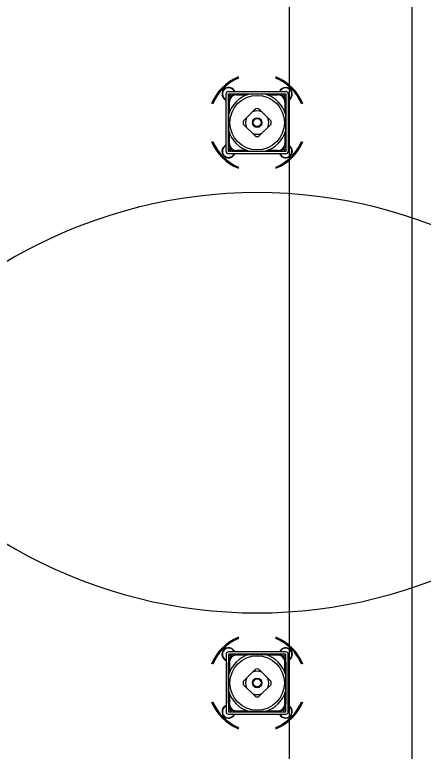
# Model space of a CAD drawing. Extents: x -264222 to -263592, y -1242345 to -1242048.
# Drawn here: x -263795.378 to -263794.879, y -1242122.807 to -1242121.908 of the extents above; entities that cross this region are included whole.
import ezdxf

# ---------------------------------------------------------------- set-up
doc = ezdxf.new("R2010")
doc.units = 0
doc.layers.add('KFA_2D_SITUACIA_DSP', color=7, linetype='Continuous')

msp = doc.modelspace()

# ---------------------------------------------------------------- linework, layer by layer
at = {"layer": 'KFA_2D_SITUACIA_DSP'}
for p, q in [((-263795.04279, -1242101.76909), (-263795.04281, -1242226.99542)), ((-263795.1199, -1242122.07505), (-263795.1199, -1242122.00475)), ((-263795.11705, -1242122.0019), (-263795.04675, -1242122.0019)), ((-263795.11705, -1242122.00475), (-263795.04675, -1242122.00475)), ((-263795.11705, -1242122.07505), (-263795.11705, -1242122.00475)), ((-263795.11705, -1242122.00734), (-263795.1157, -1242122.00747)), ((-263795.1157, -1242122.00747), (-263795.1141, -1242122.00524)), ((-263795.1141, -1242122.00524), (-263795.11433, -1242122.00475)), ((-263795.10924, -1242122.00475), (-263795.10924, -1242122.00519)), ((-263795.10876, -1242122.0051), (-263795.10876, -1242122.00475)), ((-263795.10731, -1242122.00499), (-263795.10731, -1242122.00594)), ((-263795.09144, -1242122.00499), (-263795.10731, -1242122.00499)), ((-263795.10731, -1242122.00594), (-263795.09428, -1242122.00594)), ((-263795.08557, -1242122.00499), (-263795.09127, -1242122.00499)), ((-263795.08023, -1242122.00499), (-263795.08557, -1242122.00499)), ((-263795.07505, -1242122.00499), (-263795.08023, -1242122.00499)), ((-263795.07253, -1242122.00499), (-263795.07505, -1242122.00499)), ((-263795.05649, -1242122.00499), (-263795.07237, -1242122.00499)), ((-263795.06953, -1242122.00594), (-263795.05649, -1242122.00594)), ((-263795.05649, -1242122.00499), (-263795.05649, -1242122.00594)), ((-263795.05504, -1242122.00475), (-263795.05505, -1242122.0051)), ((-263795.05457, -1242122.00513), (-263795.05457, -1242122.00475)), ((-263795.05457, -1242122.00519), (-263795.05457, -1242122.00513)), ((-263795.04961, -1242122.00475), (-263795.04971, -1242122.00493)), ((-263795.04971, -1242122.00493), (-263795.04838, -1242122.00733)), ((-263795.04838, -1242122.00733), (-263795.04675, -1242122.00735)), ((-263795.04675, -1242122.00475), (-263795.04675, -1242122.07505)), ((-263795.0439, -1242122.00475), (-263795.0439, -1242122.07505)), ((-263795.11662, -1242122.01257), (-263795.11705, -1242122.01257)), ((-263795.11705, -1242122.01304), (-263795.1167, -1242122.01304)), ((-263795.11682, -1242122.01449), (-263795.11586, -1242122.01449)), ((-263795.11682, -1242122.01449), (-263795.11682, -1242122.03037)), ((-263795.11586, -1242122.02752), (-263795.11586, -1242122.01449)), ((-263795.04794, -1242122.01449), (-263795.04794, -1242122.02752)), ((-263795.04699, -1242122.01449), (-263795.04794, -1242122.01449)), ((-263795.04675, -1242122.01257), (-263795.04719, -1242122.01257)), ((-263795.0471, -1242122.01304), (-263795.04675, -1242122.01304)), ((-263795.04699, -1242122.03037), (-263795.04699, -1242122.01449)), ((-263795.0439, -1242122.01244), (-263795.04257, -1242122.01174)), ((-263795.04257, -1242122.01174), (-263795.04126, -1242122.01068)), ((-263795.08769, -1242122.02688), (-263795.09492, -1242122.03411)), ((-263795.08563, -1242122.02482), (-263795.08769, -1242122.02688)), ((-263795.08371, -1242122.0229), (-263795.08563, -1242122.02482)), ((-263795.07815, -1242122.02485), (-263795.0801, -1242122.0229)), ((-263795.07612, -1242122.02688), (-263795.07815, -1242122.02485)), ((-263795.06888, -1242122.03411), (-263795.07612, -1242122.02688)), ((-263795.11682, -1242122.03053), (-263795.11682, -1242122.03624)), ((-263795.11682, -1242122.03624), (-263795.11682, -1242122.04146)), ((-263795.09696, -1242122.03615), (-263795.09891, -1242122.0381)), ((-263795.09492, -1242122.03411), (-263795.09696, -1242122.03615)), ((-263795.06683, -1242122.03617), (-263795.06888, -1242122.03411)), ((-263795.0649, -1242122.0381), (-263795.06683, -1242122.03617)), ((-263795.04699, -1242122.03624), (-263795.04699, -1242122.03053)), ((-263795.04699, -1242122.04157), (-263795.04699, -1242122.03624)), ((-263795.11682, -1242122.04146), (-263795.11682, -1242122.04676)), ((-263795.09891, -1242122.04171), (-263795.09698, -1242122.04363)), ((-263795.09698, -1242122.04363), (-263795.09492, -1242122.04569)), ((-263795.06888, -1242122.04569), (-263795.06685, -1242122.04366)), ((-263795.06685, -1242122.04366), (-263795.0649, -1242122.04171)), ((-263795.04699, -1242122.04676), (-263795.04699, -1242122.04157)), ((-263795.11682, -1242122.04676), (-263795.11682, -1242122.04927)), ((-263795.11682, -1242122.04944), (-263795.11682, -1242122.06531)), ((-263795.11586, -1242122.06531), (-263795.11586, -1242122.05228)), ((-263795.09492, -1242122.04569), (-263795.08769, -1242122.05292)), ((-263795.08769, -1242122.05292), (-263795.08566, -1242122.05496)), ((-263795.07817, -1242122.05498), (-263795.07612, -1242122.05292)), ((-263795.07612, -1242122.05292), (-263795.06888, -1242122.04569)), ((-263795.04794, -1242122.05228), (-263795.04794, -1242122.06531)), ((-263795.04699, -1242122.04927), (-263795.04699, -1242122.04676)), ((-263795.04699, -1242122.06531), (-263795.04699, -1242122.04944)), ((-263795.08566, -1242122.05496), (-263795.08371, -1242122.05691)), ((-263795.0801, -1242122.05691), (-263795.07817, -1242122.05498)), ((-263795.1209, -1242122.06841), (-263795.1199, -1242122.06788)), ((-263795.1167, -1242122.06676), (-263795.11705, -1242122.06676)), ((-263795.11705, -1242122.06724), (-263795.11662, -1242122.06724)), ((-263795.11586, -1242122.06531), (-263795.11682, -1242122.06531)), ((-263795.04794, -1242122.06531), (-263795.04699, -1242122.06531)), ((-263795.04719, -1242122.06724), (-263795.04706, -1242122.06723)), ((-263795.04675, -1242122.06676), (-263795.0471, -1242122.06676)), ((-263795.04706, -1242122.06723), (-263795.04675, -1242122.06724)), ((-263795.11556, -1242122.0724), (-263795.11705, -1242122.07246)), ((-263795.04675, -1242122.07505), (-263795.11705, -1242122.07505)), ((-263795.04675, -1242122.0779), (-263795.11705, -1242122.0779)), ((-263795.11409, -1242122.07472), (-263795.11556, -1242122.0724)), ((-263795.11427, -1242122.07505), (-263795.11409, -1242122.07472)), ((-263795.11112, -1242122.08054), (-263795.11006, -1242122.07923)), ((-263795.11006, -1242122.07923), (-263795.10936, -1242122.0779)), ((-263795.10924, -1242122.07462), (-263795.10924, -1242122.07505)), ((-263795.10876, -1242122.07505), (-263795.10876, -1242122.0747)), ((-263795.10731, -1242122.07386), (-263795.10731, -1242122.07481)), ((-263795.09428, -1242122.07386), (-263795.10731, -1242122.07386)), ((-263795.10731, -1242122.07481), (-263795.09144, -1242122.07481)), ((-263795.09127, -1242122.07481), (-263795.08557, -1242122.07481)), ((-263795.08557, -1242122.07481), (-263795.08035, -1242122.07481)), ((-263795.08035, -1242122.07481), (-263795.07505, -1242122.07481)), ((-263795.07505, -1242122.07481), (-263795.07253, -1242122.07481)), ((-263795.07237, -1242122.07481), (-263795.05649, -1242122.07481)), ((-263795.05649, -1242122.07386), (-263795.06953, -1242122.07386)), ((-263795.05649, -1242122.07386), (-263795.05649, -1242122.07481)), ((-263795.05505, -1242122.0747), (-263795.05504, -1242122.07505)), ((-263795.05457, -1242122.07505), (-263795.05457, -1242122.07462)), ((-263795.04908, -1242122.07308), (-263795.04942, -1242122.07505)), ((-263795.04675, -1242122.07222), (-263795.04908, -1242122.07308)), ((-263795.11112, -1242122.68326), (-263795.11006, -1242122.68457)), ((-263795.1199, -1242122.68875), (-263795.1199, -1242122.75905)), ((-263795.04675, -1242122.6859), (-263795.11705, -1242122.6859)), ((-263795.04675, -1242122.68875), (-263795.11705, -1242122.68875)), ((-263795.11705, -1242122.68875), (-263795.11705, -1242122.75905)), ((-263795.11556, -1242122.69139), (-263795.11705, -1242122.69133)), ((-263795.11409, -1242122.68908), (-263795.11556, -1242122.69139)), ((-263795.11427, -1242122.68875), (-263795.11409, -1242122.68908)), ((-263795.11006, -1242122.68457), (-263795.10936, -1242122.6859)), ((-263795.10924, -1242122.68918), (-263795.10924, -1242122.68875)), ((-263795.10876, -1242122.68875), (-263795.10876, -1242122.68909)), ((-263795.10731, -1242122.68993), (-263795.10731, -1242122.68898)), ((-263795.10731, -1242122.68898), (-263795.09144, -1242122.68898)), ((-263795.09428, -1242122.68993), (-263795.10731, -1242122.68993)), ((-263795.09127, -1242122.68898), (-263795.08557, -1242122.68898)), ((-263795.08557, -1242122.68898), (-263795.08035, -1242122.68898)), ((-263795.08035, -1242122.68898), (-263795.07505, -1242122.68898)), ((-263795.07505, -1242122.68898), (-263795.07253, -1242122.68898)), ((-263795.07237, -1242122.68898), (-263795.05649, -1242122.68898)), ((-263795.05649, -1242122.68993), (-263795.06953, -1242122.68993)), ((-263795.05649, -1242122.68993), (-263795.05649, -1242122.68898)), ((-263795.05505, -1242122.68909), (-263795.05504, -1242122.68875)), ((-263795.05457, -1242122.68875), (-263795.05457, -1242122.68918)), ((-263795.04908, -1242122.69072), (-263795.04942, -1242122.68875)), ((-263795.04675, -1242122.69158), (-263795.04908, -1242122.69072)), ((-263795.04675, -1242122.75905), (-263795.04675, -1242122.68875)), ((-263795.0439, -1242122.75905), (-263795.0439, -1242122.68875)), ((-263795.1209, -1242122.69539), (-263795.1199, -1242122.69592)), ((-263795.11705, -1242122.69656), (-263795.11662, -1242122.69656)), ((-263795.1167, -1242122.69704), (-263795.11705, -1242122.69704)), ((-263795.11586, -1242122.69848), (-263795.11682, -1242122.69848)), ((-263795.11682, -1242122.71436), (-263795.11682, -1242122.69848)), ((-263795.11586, -1242122.69848), (-263795.11586, -1242122.71152)), ((-263795.04794, -1242122.71152), (-263795.04794, -1242122.69848)), ((-263795.04794, -1242122.69848), (-263795.04699, -1242122.69848)), ((-263795.04719, -1242122.69656), (-263795.04706, -1242122.69657)), ((-263795.04675, -1242122.69704), (-263795.0471, -1242122.69704)), ((-263795.04706, -1242122.69657), (-263795.04675, -1242122.69656)), ((-263795.04699, -1242122.69848), (-263795.04699, -1242122.71436)), ((-263795.08769, -1242122.71087), (-263795.08566, -1242122.70884)), ((-263795.08566, -1242122.70884), (-263795.08371, -1242122.70689)), ((-263795.0801, -1242122.70689), (-263795.07817, -1242122.70882)), ((-263795.07817, -1242122.70882), (-263795.07612, -1242122.71087)), ((-263795.11682, -1242122.71704), (-263795.11682, -1242122.71453)), ((-263795.11682, -1242122.72234), (-263795.11682, -1242122.71704)), ((-263795.09698, -1242122.72016), (-263795.09492, -1242122.71811)), ((-263795.09492, -1242122.71811), (-263795.08769, -1242122.71087)), ((-263795.07612, -1242122.71087), (-263795.06888, -1242122.71811)), ((-263795.06888, -1242122.71811), (-263795.06685, -1242122.72014)), ((-263795.04699, -1242122.71453), (-263795.04699, -1242122.71704)), ((-263795.04699, -1242122.71704), (-263795.04699, -1242122.72223)), ((-263795.11682, -1242122.72756), (-263795.11682, -1242122.72234)), ((-263795.11682, -1242122.73326), (-263795.11682, -1242122.72756)), ((-263795.09891, -1242122.72209), (-263795.09698, -1242122.72016)), ((-263795.09696, -1242122.72765), (-263795.09891, -1242122.7257)), ((-263795.09492, -1242122.72968), (-263795.09696, -1242122.72765)), ((-263795.06683, -1242122.72763), (-263795.06888, -1242122.72968)), ((-263795.06685, -1242122.72014), (-263795.0649, -1242122.72209)), ((-263795.0649, -1242122.7257), (-263795.06683, -1242122.72763)), ((-263795.04699, -1242122.72223), (-263795.04699, -1242122.72756)), ((-263795.04699, -1242122.72756), (-263795.04699, -1242122.73326)), ((-263795.11682, -1242122.74931), (-263795.11682, -1242122.73343)), ((-263795.11586, -1242122.73627), (-263795.11586, -1242122.74931)), ((-263795.08769, -1242122.73692), (-263795.09492, -1242122.72968)), ((-263795.08563, -1242122.73897), (-263795.08769, -1242122.73692)), ((-263795.07612, -1242122.73692), (-263795.07815, -1242122.73895)), ((-263795.06888, -1242122.72968), (-263795.07612, -1242122.73692)), ((-263795.04794, -1242122.74931), (-263795.04794, -1242122.73627)), ((-263795.04699, -1242122.73343), (-263795.04699, -1242122.74931)), ((-263795.08371, -1242122.7409), (-263795.08563, -1242122.73897)), ((-263795.07815, -1242122.73895), (-263795.0801, -1242122.7409)), ((-263795.11705, -1242122.75076), (-263795.1167, -1242122.75075)), ((-263795.11662, -1242122.75123), (-263795.11705, -1242122.75123)), ((-263795.11682, -1242122.74931), (-263795.11586, -1242122.74931)), ((-263795.04699, -1242122.74931), (-263795.04794, -1242122.74931)), ((-263795.04675, -1242122.75123), (-263795.04719, -1242122.75123)), ((-263795.0471, -1242122.75075), (-263795.04675, -1242122.75076)), ((-263795.0439, -1242122.75136), (-263795.04257, -1242122.75206)), ((-263795.04257, -1242122.75206), (-263795.04126, -1242122.75312)), ((-263795.11705, -1242122.75646), (-263795.1157, -1242122.75633)), ((-263795.11705, -1242122.75905), (-263795.04675, -1242122.75905)), ((-263795.11705, -1242122.7619), (-263795.04675, -1242122.7619)), ((-263795.1157, -1242122.75633), (-263795.1141, -1242122.75856)), ((-263795.1141, -1242122.75856), (-263795.11433, -1242122.75905)), ((-263795.10924, -1242122.75905), (-263795.10924, -1242122.75861)), ((-263795.10876, -1242122.7587), (-263795.10876, -1242122.75905)), ((-263795.10731, -1242122.75786), (-263795.09428, -1242122.75786)), ((-263795.10731, -1242122.75881), (-263795.10731, -1242122.75786)), ((-263795.09144, -1242122.75881), (-263795.10731, -1242122.75881)), ((-263795.08557, -1242122.75881), (-263795.09127, -1242122.75881)), ((-263795.08023, -1242122.75881), (-263795.08557, -1242122.75881)), ((-263795.07505, -1242122.75881), (-263795.08023, -1242122.75881)), ((-263795.07253, -1242122.75881), (-263795.07505, -1242122.75881)), ((-263795.05649, -1242122.75881), (-263795.07237, -1242122.75881)), ((-263795.06953, -1242122.75786), (-263795.05649, -1242122.75786)), ((-263795.05649, -1242122.75881), (-263795.05649, -1242122.75786)), ((-263795.05504, -1242122.75905), (-263795.05505, -1242122.7587)), ((-263795.05457, -1242122.75861), (-263795.05457, -1242122.75867)), ((-263795.05457, -1242122.75867), (-263795.05457, -1242122.75905)), ((-263795.04971, -1242122.75887), (-263795.04838, -1242122.75647)), ((-263795.04961, -1242122.75905), (-263795.04971, -1242122.75887)), ((-263795.04838, -1242122.75647), (-263795.04675, -1242122.75645))]:
    msp.add_line(p, q, dxfattribs=at)
msp.add_lwpolyline([(-263794.89279, -1242227.38224), (-263808.96779, -1242241.45724), (-263894.96779, -1242241.45724), (-263909.04279, -1242227.38224), (-263909.04279, -1242196.33267), (-263914.14284, -1242196.33267), (-263914.14284, -1242132.43267), (-263909.04279, -1242132.43267), (-263909.04279, -1242101.38223), (-263894.96779, -1242087.30724), (-263808.96779, -1242087.30724), (-263794.89279, -1242101.38223), (-263794.89279, -1242227.38224)], dxfattribs=at)
for centre, radius in [((-263795.0819, -1242122.0399), 0.0333), ((-263795.0819, -1242122.0399), 0.0058), ((-263795.0819, -1242122.0399), 0.00485), ((-263795.0819, -1242122.7239), 0.0333), ((-263795.0819, -1242122.7239), 0.0058), ((-263795.0819, -1242122.7239), 0.00485)]:
    msp.add_circle(centre, radius, dxfattribs=at)
for centre, radius, start, end in [((-263795.0819, -1242122.0399), 0.5985, 324.56502, 215.43498), ((-263795.0819, -1242122.0399), 0.06033, 112.3532, 157.64681), ((-263795.0819, -1242122.0399), 0.05938, 112.73068, 157.26933), ((-263795.0819, -1242122.0399), 0.0589, 112.9244, 157.07559), ((-263795.0819, -1242122.0399), 0.06033, 22.35319, 67.6468), ((-263795.0819, -1242122.0399), 0.05938, 22.73067, 67.26932), ((-263795.0819, -1242122.0399), 0.0589, 22.92441, 67.0756), ((-263795.11683, -1242122.00497), 0.00807, 22.33694, 247.66306), ((-263795.11683, -1242122.00497), 0.0076, 54.35446, 246.18367), ((-263795.11683, -1242122.00497), 0.0076, 23.81631, 54.35446), ((-263795.04697, -1242122.00497), 0.00807, 315.00001, 157.66306), ((-263795.04697, -1242122.00497), 0.0076, 119.14976, 156.18369), ((-263795.04697, -1242122.00497), 0.0076, 293.81633, 119.14976), ((-263795.11705, -1242122.00475), 0.00285, 90, 180), ((-263795.0819, -1242122.0399), 0.03615, 105.02021, 164.97977), ((-263795.10731, -1242122.01449), 0.0095, 90, 180), ((-263795.10731, -1242122.01449), 0.00855, 90, 180), ((-263795.0819, -1242122.0399), 0.03615, 15.02023, 74.97979), ((-263795.05649, -1242122.01449), 0.0095, 0, 90), ((-263795.05649, -1242122.01449), 0.00855, 0, 90), ((-263795.04675, -1242122.00475), 0.00285, 0, 90), ((-263795.0819, -1242122.0399), 0.01425, 66.03947, 113.96053), ((-263795.0819, -1242122.0399), 0.0171, 83.94245, 96.05755), ((-263795.0819, -1242122.0399), 0.01425, 156.03949, 203.96051), ((-263795.0819, -1242122.0399), 0.01425, 336.03949, 23.96051), ((-263795.0819, -1242122.0399), 0.0171, 173.94245, 186.05755), ((-263795.0819, -1242122.0399), 0.0171, 353.94245, 6.05755), ((-263795.0819, -1242122.0399), 0.03615, 195.02023, 254.97979), ((-263795.0819, -1242122.0399), 0.01425, 246.03947, 293.96053), ((-263795.0819, -1242122.0399), 0.03615, 285.02021, 344.97977), ((-263795.0819, -1242122.0399), 0.06033, 202.35319, 247.6468), ((-263795.0819, -1242122.0399), 0.05938, 202.73067, 247.26932), ((-263795.0819, -1242122.0399), 0.0589, 202.92441, 247.0756), ((-263795.0819, -1242122.0399), 0.0171, 263.94245, 276.05755), ((-263795.0819, -1242122.0399), 0.06033, 292.3532, 337.64681), ((-263795.0819, -1242122.0399), 0.0589, 315.00001, 337.07559), ((-263795.0819, -1242122.0399), 0.05938, 315.00001, 337.26933), ((-263795.11683, -1242122.07483), 0.00807, 112.33694, 315.00001), ((-263795.11683, -1242122.07483), 0.0076, 122.31925, 336.18369), ((-263795.10731, -1242122.06531), 0.0095, 180, 270), ((-263795.10731, -1242122.06531), 0.00855, 180, 270), ((-263795.05649, -1242122.06531), 0.00855, 270, 0), ((-263795.05649, -1242122.06531), 0.0095, 270, 0), ((-263795.04697, -1242122.07483), 0.0076, 203.81631, 66.18367), ((-263795.04697, -1242122.07483), 0.00807, 315.00001, 67.66306), ((-263795.11705, -1242122.07505), 0.00285, 180, 270), ((-263795.04697, -1242122.07483), 0.00807, 202.33694, 315.00001), ((-263795.04675, -1242122.07505), 0.00285, 270, 0), ((-263795.0819, -1242122.0399), 0.0589, 292.9244, 315.00001), ((-263795.0819, -1242122.0399), 0.05938, 292.73068, 315.00001), ((-263795.0819, -1242122.7239), 0.5985, 34.26896, 145.73104), ((-263795.0819, -1242122.7239), 0.5985, 144.56502, 35.43498), ((-263795.0819, -1242122.0399), 0.5985, 214.26896, 325.73104), ((-263795.0819, -1242122.7239), 0.06033, 112.3532, 157.64681), ((-263795.0819, -1242122.7239), 0.05938, 112.73068, 157.26933), ((-263795.0819, -1242122.7239), 0.0589, 112.9244, 157.07559), ((-263795.0819, -1242122.7239), 0.06033, 22.35319, 67.6468), ((-263795.0819, -1242122.7239), 0.05938, 44.99999, 67.26932), ((-263795.0819, -1242122.7239), 0.0589, 44.99999, 67.0756), ((-263795.11683, -1242122.68897), 0.00807, 44.99999, 247.66306), ((-263795.11683, -1242122.68897), 0.0076, 23.81631, 237.68075), ((-263795.04697, -1242122.68897), 0.00807, 44.99999, 157.66306), ((-263795.04697, -1242122.68897), 0.0076, 293.81633, 156.18369), ((-263795.04697, -1242122.68897), 0.00807, 292.33694, 44.99999), ((-263795.0819, -1242122.7239), 0.0589, 22.92441, 44.99999), ((-263795.0819, -1242122.7239), 0.05938, 22.73067, 44.99999), ((-263795.11705, -1242122.68875), 0.00285, 90, 180), ((-263795.10731, -1242122.69848), 0.0095, 90, 180), ((-263795.0819, -1242122.7239), 0.03615, 105.02021, 164.97977), ((-263795.10731, -1242122.69848), 0.00855, 90, 180), ((-263795.0819, -1242122.7239), 0.03615, 15.02023, 74.97979), ((-263795.05649, -1242122.69848), 0.0095, 0, 90), ((-263795.05649, -1242122.69848), 0.00855, 0, 90), ((-263795.04675, -1242122.68875), 0.00285, 0, 90), ((-263795.0819, -1242122.7239), 0.01425, 66.03947, 113.96053), ((-263795.0819, -1242122.7239), 0.0171, 83.94245, 96.05755), ((-263795.0819, -1242122.7239), 0.01425, 156.03949, 203.96051), ((-263795.0819, -1242122.7239), 0.01425, 336.03949, 23.96051), ((-263795.0819, -1242122.7239), 0.0171, 173.94245, 186.05755), ((-263795.0819, -1242122.7239), 0.0171, 353.94245, 6.05755), ((-263795.0819, -1242122.7239), 0.03615, 195.02023, 254.97979), ((-263795.0819, -1242122.7239), 0.01425, 246.03947, 293.96053), ((-263795.0819, -1242122.7239), 0.03615, 285.02021, 344.97977), ((-263795.0819, -1242122.7239), 0.0171, 263.94245, 276.05755), ((-263795.0819, -1242122.7239), 0.06033, 202.35319, 247.6468), ((-263795.0819, -1242122.7239), 0.05938, 202.73067, 247.26932), ((-263795.0819, -1242122.7239), 0.0589, 202.92441, 247.0756), ((-263795.11683, -1242122.75883), 0.00807, 112.33694, 337.66306), ((-263795.11683, -1242122.75883), 0.0076, 113.81633, 305.64554), ((-263795.10731, -1242122.74931), 0.0095, 180, 270), ((-263795.10731, -1242122.74931), 0.00855, 180, 270), ((-263795.0819, -1242122.7239), 0.06033, 292.3532, 337.64681), ((-263795.0819, -1242122.7239), 0.0589, 292.9244, 337.07559), ((-263795.0819, -1242122.7239), 0.05938, 292.73068, 337.26933), ((-263795.05649, -1242122.74931), 0.00855, 270, 0), ((-263795.05649, -1242122.74931), 0.0095, 270, 0), ((-263795.04697, -1242122.75883), 0.00807, 202.33694, 44.99999), ((-263795.04697, -1242122.75883), 0.0076, 240.85024, 66.18367), ((-263795.11705, -1242122.75905), 0.00285, 180, 270), ((-263795.11683, -1242122.75883), 0.0076, 305.64554, 336.18369), ((-263795.04697, -1242122.75883), 0.0076, 203.81631, 240.85024), ((-263795.04675, -1242122.75905), 0.00285, 270, 0)]:
    msp.add_arc(centre, radius, start, end, dxfattribs=at)

doc.saveas('drawing.dxf')
